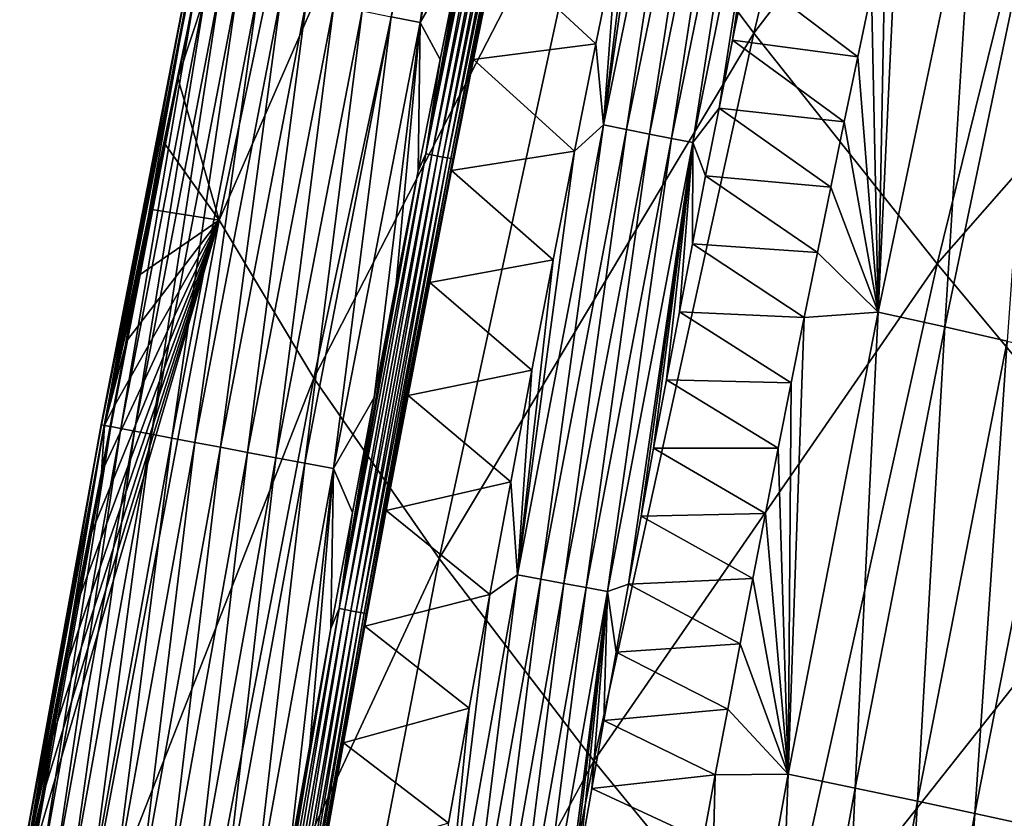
# Model space of a CAD drawing. Header units: millimetres. Extents: x -300 to 300, y -500 to 500.
# Tile 586 of 656: x -283 to -266, y 285 to 298. Entities that reach past the tile are written whole.
import ezdxf

# ---------------------------------------------------------------- set-up
doc = ezdxf.new("R2010")
doc.units = ezdxf.units.MM
doc.header["$LTSCALE"] = 81.481481
for name, color, linetype in [('20', 7, 'CONTINUOUS'), ('24', 7, 'CONTINUOUS'), ('25', 7, 'CONTINUOUS'), ('28', 7, 'CONTINUOUS'), ('29', 7, 'CONTINUOUS'), ('31', 7, 'CONTINUOUS'), ('33', 7, 'CONTINUOUS')]:
    doc.layers.add(name, color=color, linetype=linetype)

msp = doc.modelspace()

# ---------------------------------------------------------------- linework, layer by layer
at = {"layer": '20', "color": 7, "linetype": 'CONTINUOUS'}
for points in [[(-270.568, 297.771, 23.896), (-267.676, 309.6, 24.006), (-273.192, 301.28, 19.502), (-270.568, 297.771, 23.896)], [(-270.568, 297.771, 23.896), (-264.579, 305.606, 28.187), (-267.676, 309.6, 24.006), (-270.568, 297.771, 23.896)], [(-279.596, 294.614, 9.961), (-276.953, 307.114, 10.004), (-280.292, 297.012, 6.271), (-279.596, 294.614, 9.961)], [(-280.292, 297.012, 6.271), (-276.953, 307.114, 10.004), (-280.069, 298.122, 6.278), (-280.292, 297.012, 6.271)], [(-279.596, 294.614, 9.961), (-275.326, 304.398, 14.874), (-276.953, 307.114, 10.004), (-279.596, 294.614, 9.961)], [(-267.471, 293.879, 28.061), (-264.579, 305.606, 28.187), (-270.568, 297.771, 23.896), (-267.471, 293.879, 28.061)], [(-267.471, 293.879, 28.061), (-261.034, 301.219, 32.143), (-264.579, 305.606, 28.187), (-267.471, 293.879, 28.061)], [(-277.996, 291.949, 14.807), (-275.326, 304.398, 14.874), (-279.596, 294.614, 9.961), (-277.996, 291.949, 14.807)], [(-277.996, 291.949, 14.807), (-273.192, 301.28, 19.502), (-275.326, 304.398, 14.874), (-277.996, 291.949, 14.807)], [(-275.881, 288.903, 19.414), (-273.192, 301.28, 19.502), (-277.996, 291.949, 14.807), (-275.881, 288.903, 19.414)], [(-275.881, 288.903, 19.414), (-270.568, 297.771, 23.896), (-273.192, 301.28, 19.502), (-275.881, 288.903, 19.414)], [(-263.917, 289.613, 32.003), (-261.034, 301.219, 32.143), (-267.471, 293.879, 28.061), (-263.917, 289.613, 32.003)], [(-273.267, 285.486, 23.789), (-270.568, 297.771, 23.896), (-275.881, 288.903, 19.414), (-273.267, 285.486, 23.789)], [(-273.267, 285.486, 23.789), (-267.471, 293.879, 28.061), (-270.568, 297.771, 23.896), (-273.267, 285.486, 23.789)], [(-280.512, 295.903, 6.265), (-279.596, 294.614, 9.961), (-280.292, 297.012, 6.271), (-280.512, 295.903, 6.265)], [(-280.731, 294.793, 6.258), (-279.596, 294.614, 9.961), (-280.512, 295.903, 6.265), (-280.731, 294.793, 6.258)], [(-280.947, 293.683, 6.252), (-279.596, 294.614, 9.961), (-280.731, 294.793, 6.258), (-280.947, 293.683, 6.252)], [(-282.049, 281.621, 9.92), (-279.596, 294.614, 9.961), (-282.802, 283.684, 6.194), (-282.049, 281.621, 9.92)], [(-282.802, 283.684, 6.194), (-279.596, 294.614, 9.961), (-282.603, 284.796, 6.2), (-282.802, 283.684, 6.194)], [(-282.603, 284.796, 6.2), (-279.596, 294.614, 9.961), (-282.403, 285.908, 6.207), (-282.603, 284.796, 6.2)], [(-282.403, 285.908, 6.207), (-279.596, 294.614, 9.961), (-282.201, 287.019, 6.213), (-282.403, 285.908, 6.207)], [(-282.201, 287.019, 6.213), (-279.596, 294.614, 9.961), (-281.997, 288.13, 6.219), (-282.201, 287.019, 6.213)], [(-282.049, 281.621, 9.92), (-277.996, 291.949, 14.807), (-279.596, 294.614, 9.961), (-282.049, 281.621, 9.92)], [(-281.997, 288.13, 6.219), (-279.596, 294.614, 9.961), (-281.791, 289.241, 6.226), (-281.997, 288.13, 6.219)], [(-281.791, 289.241, 6.226), (-279.596, 294.614, 9.961), (-281.583, 290.352, 6.232), (-281.791, 289.241, 6.226)], [(-281.583, 290.352, 6.232), (-279.596, 294.614, 9.961), (-281.373, 291.462, 6.239), (-281.583, 290.352, 6.232)], [(-281.373, 291.462, 6.239), (-279.596, 294.614, 9.961), (-281.161, 292.573, 6.245), (-281.373, 291.462, 6.239)], [(-281.161, 292.573, 6.245), (-279.596, 294.614, 9.961), (-280.947, 293.683, 6.252), (-281.161, 292.573, 6.245)], [(-270.172, 281.706, 27.938), (-267.471, 293.879, 28.061), (-273.267, 285.486, 23.789), (-270.172, 281.706, 27.938)], [(-270.172, 281.706, 27.938), (-263.917, 289.613, 32.003), (-267.471, 293.879, 28.061), (-270.172, 281.706, 27.938)], [(-280.476, 279.017, 14.742), (-277.996, 291.949, 14.807), (-282.049, 281.621, 9.92), (-280.476, 279.017, 14.742)], [(-280.476, 279.017, 14.742), (-275.881, 288.903, 19.414), (-277.996, 291.949, 14.807), (-280.476, 279.017, 14.742)], [(-266.612, 277.571, 31.867), (-263.917, 289.613, 32.003), (-270.172, 281.706, 27.938), (-266.612, 277.571, 31.867)], [(-266.612, 277.571, 31.867), (-259.924, 284.983, 35.729), (-263.917, 289.613, 32.003), (-266.612, 277.571, 31.867)], [(-278.38, 276.053, 19.329), (-275.881, 288.903, 19.414), (-280.476, 279.017, 14.742), (-278.38, 276.053, 19.329)], [(-278.38, 276.053, 19.329), (-273.267, 285.486, 23.789), (-275.881, 288.903, 19.414), (-278.38, 276.053, 19.329)], [(-275.777, 272.737, 23.686), (-273.267, 285.486, 23.789), (-278.38, 276.053, 19.329), (-275.777, 272.737, 23.686)], [(-275.777, 272.737, 23.686), (-270.172, 281.706, 27.938), (-273.267, 285.486, 23.789), (-275.777, 272.737, 23.686)], [(-262.605, 273.091, 35.581), (-259.924, 284.983, 35.729), (-266.612, 277.571, 31.867), (-262.605, 273.091, 35.581)]]:
    msp.add_3dface(points, dxfattribs=at)
at = {"layer": '24', "color": 7, "linetype": 'CONTINUOUS'}
for points in [[(-270.699, 298.802, 1.177), (-268.812, 297.374, 2.621), (-270.929, 297.655, 1.179), (-270.699, 298.802, 1.177)], [(-268.58, 298.474, 2.624), (-268.812, 297.374, 2.621), (-270.699, 298.802, 1.177), (-268.58, 298.474, 2.624)], [(-270.929, 297.655, 1.179), (-269.041, 296.273, 2.618), (-271.156, 296.508, 1.181), (-270.929, 297.655, 1.179)], [(-268.812, 297.374, 2.621), (-269.041, 296.273, 2.618), (-270.929, 297.655, 1.179), (-268.812, 297.374, 2.621)], [(-271.156, 296.508, 1.181), (-269.268, 295.172, 2.615), (-271.382, 295.361, 1.183), (-271.156, 296.508, 1.181)], [(-269.041, 296.273, 2.618), (-269.268, 295.172, 2.615), (-271.156, 296.508, 1.181), (-269.041, 296.273, 2.618)], [(-271.382, 295.361, 1.183), (-269.493, 294.071, 2.612), (-271.604, 294.213, 1.184), (-271.382, 295.361, 1.183)], [(-269.268, 295.172, 2.615), (-269.493, 294.071, 2.612), (-271.382, 295.361, 1.183), (-269.268, 295.172, 2.615)], [(-271.604, 294.213, 1.184), (-269.716, 292.97, 2.609), (-271.825, 293.065, 1.186), (-271.604, 294.213, 1.184)], [(-269.493, 294.071, 2.612), (-269.716, 292.97, 2.609), (-271.604, 294.213, 1.184), (-269.493, 294.071, 2.612)], [(-271.825, 293.065, 1.186), (-269.937, 291.868, 2.605), (-272.043, 291.916, 1.188), (-271.825, 293.065, 1.186)], [(-269.716, 292.97, 2.609), (-269.937, 291.868, 2.605), (-271.825, 293.065, 1.186), (-269.716, 292.97, 2.609)], [(-272.043, 291.916, 1.188), (-270.156, 290.766, 2.602), (-272.259, 290.767, 1.19), (-272.043, 291.916, 1.188)], [(-269.937, 291.868, 2.605), (-270.156, 290.766, 2.602), (-272.043, 291.916, 1.188), (-269.937, 291.868, 2.605)], [(-272.259, 290.767, 1.19), (-270.372, 289.664, 2.599), (-272.472, 289.618, 1.192), (-272.259, 290.767, 1.19)], [(-270.156, 290.766, 2.602), (-270.372, 289.664, 2.599), (-272.259, 290.767, 1.19), (-270.156, 290.766, 2.602)], [(-272.472, 289.618, 1.192), (-270.586, 288.562, 2.596), (-272.684, 288.468, 1.194), (-272.472, 289.618, 1.192)], [(-270.372, 289.664, 2.599), (-270.586, 288.562, 2.596), (-272.472, 289.618, 1.192), (-270.372, 289.664, 2.599)], [(-270.586, 288.562, 2.596), (-270.799, 287.459, 2.593), (-272.684, 288.468, 1.194), (-270.586, 288.562, 2.596)], [(-272.684, 288.468, 1.194), (-270.799, 287.459, 2.593), (-272.893, 287.318, 1.196), (-272.684, 288.468, 1.194)], [(-270.799, 287.459, 2.593), (-271.009, 286.356, 2.59), (-272.893, 287.318, 1.196), (-270.799, 287.459, 2.593)], [(-272.893, 287.318, 1.196), (-271.009, 286.356, 2.59), (-273.1, 286.168, 1.198), (-272.893, 287.318, 1.196)], [(-271.009, 286.356, 2.59), (-271.218, 285.252, 2.587), (-273.1, 286.168, 1.198), (-271.009, 286.356, 2.59)], [(-273.1, 286.168, 1.198), (-271.218, 285.252, 2.587), (-273.305, 285.017, 1.2), (-273.1, 286.168, 1.198)], [(-271.218, 285.252, 2.587), (-271.424, 284.148, 2.583), (-273.305, 285.017, 1.2), (-271.218, 285.252, 2.587)], [(-273.305, 285.017, 1.2), (-271.424, 284.148, 2.583), (-273.507, 283.866, 1.202), (-273.305, 285.017, 1.2)]]:
    msp.add_3dface(points, dxfattribs=at)
at = {"layer": '25', "color": 7, "linetype": 'CONTINUOUS'}
for points in [[(-268.11, 300.673, 2.63), (-266.845, 300.834, 3.506), (-268.471, 293.063, 3.495), (-268.11, 300.673, 2.63)], [(-266.845, 300.834, 3.506), (-267.343, 292.811, 4.49), (-268.471, 293.063, 3.495), (-266.845, 300.834, 3.506)], [(-265.721, 300.566, 4.488), (-267.343, 292.811, 4.49), (-266.845, 300.834, 3.506), (-265.721, 300.566, 4.488)], [(-268.346, 299.574, 2.627), (-268.11, 300.673, 2.63), (-268.471, 293.063, 3.495), (-268.346, 299.574, 2.627)], [(-265.721, 300.566, 4.488), (-266.29, 292.574, 5.572), (-267.343, 292.811, 4.49), (-265.721, 300.566, 4.488)], [(-268.58, 298.474, 2.624), (-268.346, 299.574, 2.627), (-268.471, 293.063, 3.495), (-268.58, 298.474, 2.624)], [(-268.812, 297.374, 2.621), (-268.58, 298.474, 2.624), (-268.471, 293.063, 3.495), (-268.812, 297.374, 2.621)], [(-269.041, 296.273, 2.618), (-268.812, 297.374, 2.621), (-268.471, 293.063, 3.495), (-269.041, 296.273, 2.618)], [(-269.268, 295.172, 2.615), (-269.041, 296.273, 2.618), (-268.471, 293.063, 3.495), (-269.268, 295.172, 2.615)], [(-269.493, 294.071, 2.612), (-269.268, 295.172, 2.615), (-268.471, 293.063, 3.495), (-269.493, 294.071, 2.612)], [(-269.716, 292.97, 2.609), (-269.493, 294.071, 2.612), (-268.471, 293.063, 3.495), (-269.716, 292.97, 2.609)], [(-269.716, 292.97, 2.609), (-268.471, 293.063, 3.495), (-269.991, 285.261, 3.484), (-269.716, 292.97, 2.609)], [(-268.471, 293.063, 3.495), (-268.86, 285.024, 4.491), (-269.991, 285.261, 3.484), (-268.471, 293.063, 3.495)], [(-267.343, 292.811, 4.49), (-268.86, 285.024, 4.491), (-268.471, 293.063, 3.495), (-267.343, 292.811, 4.49)], [(-269.937, 291.868, 2.605), (-269.716, 292.97, 2.609), (-269.991, 285.261, 3.484), (-269.937, 291.868, 2.605)], [(-267.343, 292.811, 4.49), (-267.805, 284.802, 5.586), (-268.86, 285.024, 4.491), (-267.343, 292.811, 4.49)], [(-266.29, 292.574, 5.572), (-267.805, 284.802, 5.586), (-267.343, 292.811, 4.49), (-266.29, 292.574, 5.572)], [(-266.29, 292.574, 5.572), (-266.835, 284.596, 6.762), (-267.805, 284.802, 5.586), (-266.29, 292.574, 5.572)], [(-265.32, 292.354, 6.734), (-266.835, 284.596, 6.762), (-266.29, 292.574, 5.572), (-265.32, 292.354, 6.734)], [(-265.32, 292.354, 6.734), (-265.96, 284.408, 8.005), (-266.835, 284.596, 6.762), (-265.32, 292.354, 6.734)], [(-270.156, 290.766, 2.602), (-269.937, 291.868, 2.605), (-269.991, 285.261, 3.484), (-270.156, 290.766, 2.602)], [(-270.372, 289.664, 2.599), (-270.156, 290.766, 2.602), (-269.991, 285.261, 3.484), (-270.372, 289.664, 2.599)], [(-270.586, 288.562, 2.596), (-270.372, 289.664, 2.599), (-269.991, 285.261, 3.484), (-270.586, 288.562, 2.596)], [(-270.799, 287.459, 2.593), (-270.586, 288.562, 2.596), (-269.991, 285.261, 3.484), (-270.799, 287.459, 2.593)], [(-271.009, 286.356, 2.59), (-270.799, 287.459, 2.593), (-269.991, 285.261, 3.484), (-271.009, 286.356, 2.59)], [(-271.218, 285.252, 2.587), (-271.009, 286.356, 2.59), (-269.991, 285.261, 3.484), (-271.218, 285.252, 2.587)], [(-271.424, 284.148, 2.583), (-271.218, 285.252, 2.587), (-271.413, 277.431, 3.473), (-271.424, 284.148, 2.583)], [(-271.218, 285.252, 2.587), (-269.991, 285.261, 3.484), (-271.413, 277.431, 3.473), (-271.218, 285.252, 2.587)], [(-269.991, 285.261, 3.484), (-270.279, 277.209, 4.492), (-271.413, 277.431, 3.473), (-269.991, 285.261, 3.484)], [(-268.86, 285.024, 4.491), (-270.279, 277.209, 4.492), (-269.991, 285.261, 3.484), (-268.86, 285.024, 4.491)], [(-268.86, 285.024, 4.491), (-269.222, 277, 5.6), (-270.279, 277.209, 4.492), (-268.86, 285.024, 4.491)], [(-267.805, 284.802, 5.586), (-269.222, 277, 5.6), (-268.86, 285.024, 4.491), (-267.805, 284.802, 5.586)], [(-267.805, 284.802, 5.586), (-268.253, 276.807, 6.788), (-269.222, 277, 5.6), (-267.805, 284.802, 5.586)], [(-266.835, 284.596, 6.762), (-268.253, 276.807, 6.788), (-267.805, 284.802, 5.586), (-266.835, 284.596, 6.762)], [(-266.835, 284.596, 6.762), (-267.38, 276.631, 8.045), (-268.253, 276.807, 6.788), (-266.835, 284.596, 6.762)], [(-265.96, 284.408, 8.005), (-267.38, 276.631, 8.045), (-266.835, 284.596, 6.762), (-265.96, 284.408, 8.005)]]:
    msp.add_3dface(points, dxfattribs=at)
at = {"layer": '28', "color": 7, "linetype": 'CONTINUOUS'}
for points in [[(-275.128, 305.577, 0.234), (-276.201, 297.95, 0.103), (-276.689, 298.048, 0.232), (-275.128, 305.577, 0.234)], [(-274.639, 305.471, 0.103), (-276.201, 297.95, 0.103), (-275.128, 305.577, 0.234), (-274.639, 305.471, 0.103)], [(-276.201, 297.95, 0.103), (-274.639, 305.471, 0.103), (-275.489, 299.183, 0.031), (-276.201, 297.95, 0.103)], [(-275.864, 297.327, 0.031), (-276.201, 297.95, 0.103), (-275.489, 299.183, 0.031), (-275.864, 297.327, 0.031)], [(-280.111, 298.737, 4.815), (-281.533, 291.149, 4.25), (-281.584, 291.158, 4.776), (-280.111, 298.737, 4.815)], [(-280.111, 298.737, 4.815), (-281.584, 291.158, 4.776), (-280.104, 298.736, 5.329), (-280.111, 298.737, 4.815)], [(-280.104, 298.736, 5.329), (-281.584, 291.158, 4.776), (-281.58, 291.158, 5.287), (-280.104, 298.736, 5.329)], [(-280.104, 298.736, 5.329), (-281.58, 291.158, 5.287), (-280.048, 298.724, 5.82), (-280.104, 298.736, 5.329)], [(-280.048, 298.724, 5.82), (-281.58, 291.158, 5.287), (-281.529, 291.148, 5.776), (-280.048, 298.724, 5.82)], [(-280.065, 298.728, 4.286), (-281.533, 291.149, 4.25), (-280.111, 298.737, 4.815), (-280.065, 298.728, 4.286)], [(-280.065, 298.728, 4.286), (-281.424, 291.129, 3.718), (-281.533, 291.149, 4.25), (-280.065, 298.728, 4.286)], [(-280.069, 298.122, 6.278), (-280.048, 298.724, 5.82), (-281.529, 291.148, 5.776), (-280.069, 298.122, 6.278)], [(-279.959, 298.706, 3.751), (-281.424, 291.129, 3.718), (-280.065, 298.728, 4.286), (-279.959, 298.706, 3.751)], [(-279.959, 298.706, 3.751), (-281.255, 291.097, 3.189), (-281.424, 291.129, 3.718), (-279.959, 298.706, 3.751)], [(-279.793, 298.673, 3.219), (-281.255, 291.097, 3.189), (-279.959, 298.706, 3.751), (-279.793, 298.673, 3.219)], [(-279.793, 298.673, 3.219), (-281.025, 291.054, 2.675), (-281.255, 291.097, 3.189), (-279.793, 298.673, 3.219)], [(-279.565, 298.627, 2.7), (-281.025, 291.054, 2.675), (-279.793, 298.673, 3.219), (-279.565, 298.627, 2.7)], [(-279.565, 298.627, 2.7), (-280.737, 290.999, 2.186), (-281.025, 291.054, 2.675), (-279.565, 298.627, 2.7)], [(-279.279, 298.569, 2.207), (-280.737, 290.999, 2.186), (-279.565, 298.627, 2.7), (-279.279, 298.569, 2.207)], [(-279.279, 298.569, 2.207), (-280.394, 290.935, 1.732), (-280.737, 290.999, 2.186), (-279.279, 298.569, 2.207)], [(-278.937, 298.501, 1.748), (-280.394, 290.935, 1.732), (-279.279, 298.569, 2.207), (-278.937, 298.501, 1.748)], [(-278.937, 298.501, 1.748), (-280.003, 290.861, 1.322), (-280.394, 290.935, 1.732), (-278.937, 298.501, 1.748)], [(-278.547, 298.422, 1.334), (-280.003, 290.861, 1.322), (-278.937, 298.501, 1.748), (-278.547, 298.422, 1.334)], [(-278.547, 298.422, 1.334), (-279.574, 290.781, 0.963), (-280.003, 290.861, 1.322), (-278.547, 298.422, 1.334)], [(-278.117, 298.336, 0.972), (-279.574, 290.781, 0.963), (-278.547, 298.422, 1.334), (-278.117, 298.336, 0.972)], [(-278.117, 298.336, 0.972), (-279.115, 290.694, 0.66), (-279.574, 290.781, 0.963), (-278.117, 298.336, 0.972)], [(-277.657, 298.243, 0.666), (-279.115, 290.694, 0.66), (-278.117, 298.336, 0.972), (-277.657, 298.243, 0.666)], [(-277.657, 298.243, 0.666), (-278.637, 290.604, 0.416), (-279.115, 290.694, 0.66), (-277.657, 298.243, 0.666)], [(-277.178, 298.147, 0.419), (-278.637, 290.604, 0.416), (-277.657, 298.243, 0.666), (-277.178, 298.147, 0.419)], [(-280.292, 297.012, 6.271), (-280.069, 298.122, 6.278), (-281.529, 291.148, 5.776), (-280.292, 297.012, 6.271)], [(-277.178, 298.147, 0.419), (-278.149, 290.513, 0.23), (-278.637, 290.604, 0.416), (-277.178, 298.147, 0.419)], [(-276.689, 298.048, 0.232), (-278.149, 290.513, 0.23), (-277.178, 298.147, 0.419), (-276.689, 298.048, 0.232)], [(-276.689, 298.048, 0.232), (-277.661, 290.421, 0.102), (-278.149, 290.513, 0.23), (-276.689, 298.048, 0.232)], [(-276.201, 297.95, 0.103), (-277.661, 290.421, 0.102), (-276.689, 298.048, 0.232), (-276.201, 297.95, 0.103)], [(-277.661, 290.421, 0.102), (-276.201, 297.95, 0.103), (-276.977, 291.623, 0.031), (-277.661, 290.421, 0.102)], [(-276.977, 291.623, 0.031), (-276.201, 297.95, 0.103), (-276.608, 293.546, 0.031), (-276.977, 291.623, 0.031)], [(-276.608, 293.546, 0.031), (-276.201, 297.95, 0.103), (-276.237, 295.446, 0.031), (-276.608, 293.546, 0.031)], [(-276.237, 295.446, 0.031), (-276.201, 297.95, 0.103), (-275.864, 297.327, 0.031), (-276.237, 295.446, 0.031)], [(-280.512, 295.903, 6.265), (-280.292, 297.012, 6.271), (-281.529, 291.148, 5.776), (-280.512, 295.903, 6.265)], [(-280.731, 294.793, 6.258), (-280.512, 295.903, 6.265), (-281.529, 291.148, 5.776), (-280.731, 294.793, 6.258)], [(-280.947, 293.683, 6.252), (-280.731, 294.793, 6.258), (-281.529, 291.148, 5.776), (-280.947, 293.683, 6.252)], [(-281.161, 292.573, 6.245), (-280.947, 293.683, 6.252), (-281.529, 291.148, 5.776), (-281.161, 292.573, 6.245)], [(-281.373, 291.462, 6.239), (-281.161, 292.573, 6.245), (-281.529, 291.148, 5.776), (-281.373, 291.462, 6.239)], [(-277.343, 289.679, 0.031), (-277.661, 290.421, 0.102), (-276.977, 291.623, 0.031), (-277.343, 289.679, 0.031)], [(-281.583, 290.352, 6.232), (-281.373, 291.462, 6.239), (-281.529, 291.148, 5.776), (-281.583, 290.352, 6.232)], [(-281.58, 291.158, 5.287), (-282.96, 283.576, 4.737), (-282.961, 283.576, 5.246), (-281.58, 291.158, 5.287)], [(-281.58, 291.158, 5.287), (-282.961, 283.576, 5.246), (-281.529, 291.148, 5.776), (-281.58, 291.158, 5.287)], [(-281.529, 291.148, 5.776), (-282.961, 283.576, 5.246), (-282.914, 283.568, 5.734), (-281.529, 291.148, 5.776)], [(-281.584, 291.158, 4.776), (-282.906, 283.566, 4.214), (-282.96, 283.576, 4.737), (-281.584, 291.158, 4.776)], [(-281.584, 291.158, 4.776), (-282.96, 283.576, 4.737), (-281.58, 291.158, 5.287), (-281.584, 291.158, 4.776)], [(-281.583, 290.352, 6.232), (-281.529, 291.148, 5.776), (-282.914, 283.568, 5.734), (-281.583, 290.352, 6.232)], [(-281.533, 291.149, 4.25), (-282.906, 283.566, 4.214), (-281.584, 291.158, 4.776), (-281.533, 291.149, 4.25)], [(-281.533, 291.149, 4.25), (-282.794, 283.547, 3.685), (-282.906, 283.566, 4.214), (-281.533, 291.149, 4.25)], [(-281.424, 291.129, 3.718), (-282.794, 283.547, 3.685), (-281.533, 291.149, 4.25), (-281.424, 291.129, 3.718)], [(-281.424, 291.129, 3.718), (-282.622, 283.516, 3.161), (-282.794, 283.547, 3.685), (-281.424, 291.129, 3.718)], [(-281.255, 291.097, 3.189), (-282.622, 283.516, 3.161), (-281.424, 291.129, 3.718), (-281.255, 291.097, 3.189)], [(-281.255, 291.097, 3.189), (-282.39, 283.476, 2.651), (-282.622, 283.516, 3.161), (-281.255, 291.097, 3.189)], [(-281.025, 291.054, 2.675), (-282.39, 283.476, 2.651), (-281.255, 291.097, 3.189), (-281.025, 291.054, 2.675)], [(-281.025, 291.054, 2.675), (-282.1, 283.425, 2.166), (-282.39, 283.476, 2.651), (-281.025, 291.054, 2.675)], [(-280.737, 290.999, 2.186), (-282.1, 283.425, 2.166), (-281.025, 291.054, 2.675), (-280.737, 290.999, 2.186)], [(-280.737, 290.999, 2.186), (-281.756, 283.364, 1.716), (-282.1, 283.425, 2.166), (-280.737, 290.999, 2.186)], [(-280.394, 290.935, 1.732), (-281.756, 283.364, 1.716), (-280.737, 290.999, 2.186), (-280.394, 290.935, 1.732)], [(-280.394, 290.935, 1.732), (-281.366, 283.296, 1.31), (-281.756, 283.364, 1.716), (-280.394, 290.935, 1.732)], [(-280.003, 290.861, 1.322), (-281.366, 283.296, 1.31), (-280.394, 290.935, 1.732), (-280.003, 290.861, 1.322)], [(-280.003, 290.861, 1.322), (-280.937, 283.22, 0.954), (-281.366, 283.296, 1.31), (-280.003, 290.861, 1.322)], [(-279.574, 290.781, 0.963), (-280.937, 283.22, 0.954), (-280.003, 290.861, 1.322), (-279.574, 290.781, 0.963)], [(-279.574, 290.781, 0.963), (-280.478, 283.14, 0.654), (-280.937, 283.22, 0.954), (-279.574, 290.781, 0.963)], [(-279.115, 290.694, 0.66), (-280.478, 283.14, 0.654), (-279.574, 290.781, 0.963), (-279.115, 290.694, 0.66)], [(-279.115, 290.694, 0.66), (-280.001, 283.056, 0.412), (-280.478, 283.14, 0.654), (-279.115, 290.694, 0.66)], [(-278.637, 290.604, 0.416), (-280.001, 283.056, 0.412), (-279.115, 290.694, 0.66), (-278.637, 290.604, 0.416)], [(-278.637, 290.604, 0.416), (-279.514, 282.97, 0.228), (-280.001, 283.056, 0.412), (-278.637, 290.604, 0.416)], [(-278.149, 290.513, 0.23), (-279.514, 282.97, 0.228), (-278.637, 290.604, 0.416), (-278.149, 290.513, 0.23)], [(-278.149, 290.513, 0.23), (-279.027, 282.885, 0.101), (-279.514, 282.97, 0.228), (-278.149, 290.513, 0.23)], [(-277.661, 290.421, 0.102), (-279.027, 282.885, 0.101), (-278.149, 290.513, 0.23), (-277.661, 290.421, 0.102)], [(-279.027, 282.885, 0.101), (-277.661, 290.421, 0.102), (-278.421, 283.761, 0.031), (-279.027, 282.885, 0.101)], [(-278.421, 283.761, 0.031), (-277.661, 290.421, 0.102), (-278.066, 285.747, 0.031), (-278.421, 283.761, 0.031)], [(-278.066, 285.747, 0.031), (-277.661, 290.421, 0.102), (-277.706, 287.719, 0.031), (-278.066, 285.747, 0.031)], [(-277.706, 287.719, 0.031), (-277.661, 290.421, 0.102), (-277.343, 289.679, 0.031), (-277.706, 287.719, 0.031)], [(-281.791, 289.241, 6.226), (-281.583, 290.352, 6.232), (-282.914, 283.568, 5.734), (-281.791, 289.241, 6.226)], [(-281.997, 288.13, 6.219), (-281.791, 289.241, 6.226), (-282.914, 283.568, 5.734), (-281.997, 288.13, 6.219)], [(-282.201, 287.019, 6.213), (-281.997, 288.13, 6.219), (-282.914, 283.568, 5.734), (-282.201, 287.019, 6.213)], [(-282.403, 285.908, 6.207), (-282.201, 287.019, 6.213), (-282.914, 283.568, 5.734), (-282.403, 285.908, 6.207)], [(-282.603, 284.796, 6.2), (-282.403, 285.908, 6.207), (-282.914, 283.568, 5.734), (-282.603, 284.796, 6.2)], [(-282.802, 283.684, 6.194), (-282.603, 284.796, 6.2), (-282.914, 283.568, 5.734), (-282.802, 283.684, 6.194)]]:
    msp.add_3dface(points, dxfattribs=at)
at = {"layer": '29', "color": 7, "linetype": 'CONTINUOUS'}
for points in [[(-272.871, 299.381, 0.5), (-273.234, 297.591, 0.5), (-274.928, 299.159, 0.5), (-272.871, 299.381, 0.5)], [(-274.928, 299.159, 0.5), (-273.234, 297.591, 0.5), (-275.298, 297.329, 0.5), (-274.928, 299.159, 0.5)], [(-273.234, 297.591, 0.5), (-273.595, 295.778, 0.5), (-275.298, 297.329, 0.5), (-273.234, 297.591, 0.5)], [(-275.298, 297.329, 0.5), (-273.595, 295.778, 0.5), (-275.671, 295.452, 0.5), (-275.298, 297.329, 0.5)], [(-273.595, 295.778, 0.5), (-273.955, 293.942, 0.5), (-275.671, 295.452, 0.5), (-273.595, 295.778, 0.5)], [(-275.671, 295.452, 0.5), (-273.955, 293.942, 0.5), (-276.04, 293.564, 0.5), (-275.671, 295.452, 0.5)], [(-273.955, 293.942, 0.5), (-274.313, 292.081, 0.5), (-276.04, 293.564, 0.5), (-273.955, 293.942, 0.5)], [(-276.04, 293.564, 0.5), (-274.313, 292.081, 0.5), (-276.406, 291.655, 0.5), (-276.04, 293.564, 0.5)], [(-274.313, 292.081, 0.5), (-274.669, 290.197, 0.5), (-276.406, 291.655, 0.5), (-274.313, 292.081, 0.5)], [(-276.406, 291.655, 0.5), (-274.669, 290.197, 0.5), (-276.772, 289.714, 0.5), (-276.406, 291.655, 0.5)], [(-274.669, 290.197, 0.5), (-275.022, 288.295, 0.5), (-276.772, 289.714, 0.5), (-274.669, 290.197, 0.5)], [(-276.772, 289.714, 0.5), (-275.022, 288.295, 0.5), (-277.135, 287.76, 0.5), (-276.772, 289.714, 0.5)], [(-275.022, 288.295, 0.5), (-275.373, 286.375, 0.5), (-277.135, 287.76, 0.5), (-275.022, 288.295, 0.5)], [(-277.135, 287.76, 0.5), (-275.373, 286.375, 0.5), (-277.494, 285.789, 0.5), (-277.135, 287.76, 0.5)], [(-275.373, 286.375, 0.5), (-275.72, 284.435, 0.5), (-277.494, 285.789, 0.5), (-275.373, 286.375, 0.5)], [(-277.494, 285.789, 0.5), (-275.72, 284.435, 0.5), (-277.851, 283.799, 0.5), (-277.494, 285.789, 0.5)]]:
    msp.add_3dface(points, dxfattribs=at)
at = {"layer": '31', "color": 7, "linetype": 'CONTINUOUS'}
for points in [[(-276.105, 295.736, 0.028), (-274.74, 302.801, 0.031), (-274.54, 303.395, 0.028), (-276.105, 295.736, 0.028)], [(-276.105, 295.736, 0.028), (-274.54, 303.395, 0.028), (-276.006, 295.716, 0.042), (-276.105, 295.736, 0.028)], [(-276.006, 295.716, 0.042), (-274.54, 303.395, 0.028), (-274.441, 303.374, 0.042), (-276.006, 295.716, 0.042)], [(-276.006, 295.716, 0.042), (-274.441, 303.374, 0.042), (-275.907, 295.697, 0.079), (-276.006, 295.716, 0.042)], [(-275.907, 295.697, 0.079), (-274.441, 303.374, 0.042), (-274.343, 303.353, 0.079), (-275.907, 295.697, 0.079)], [(-275.907, 295.697, 0.079), (-274.343, 303.353, 0.079), (-275.816, 295.679, 0.138), (-275.907, 295.697, 0.079)], [(-275.816, 295.679, 0.138), (-274.343, 303.353, 0.079), (-274.252, 303.334, 0.138), (-275.816, 295.679, 0.138)], [(-275.816, 295.679, 0.138), (-274.252, 303.334, 0.138), (-275.739, 295.664, 0.216), (-275.816, 295.679, 0.138)], [(-275.739, 295.664, 0.216), (-274.252, 303.334, 0.138), (-274.175, 303.318, 0.216), (-275.739, 295.664, 0.216)], [(-275.739, 295.664, 0.216), (-274.175, 303.318, 0.216), (-275.683, 295.653, 0.307), (-275.739, 295.664, 0.216)], [(-275.683, 295.653, 0.307), (-274.175, 303.318, 0.216), (-274.119, 303.306, 0.307), (-275.683, 295.653, 0.307)], [(-275.683, 295.653, 0.307), (-274.119, 303.306, 0.307), (-275.648, 295.646, 0.404), (-275.683, 295.653, 0.307)], [(-275.648, 295.646, 0.404), (-274.119, 303.306, 0.307), (-274.084, 303.298, 0.404), (-275.648, 295.646, 0.404)], [(-275.298, 297.329, 0.5), (-275.648, 295.646, 0.404), (-274.084, 303.298, 0.404), (-275.298, 297.329, 0.5)], [(-274.928, 299.159, 0.5), (-275.298, 297.329, 0.5), (-274.084, 303.298, 0.404), (-274.928, 299.159, 0.5)], [(-275.115, 301.007, 0.031), (-274.74, 302.801, 0.031), (-276.105, 295.736, 0.028), (-275.115, 301.007, 0.031)], [(-275.489, 299.183, 0.031), (-275.115, 301.007, 0.031), (-276.105, 295.736, 0.028), (-275.489, 299.183, 0.031)], [(-275.864, 297.327, 0.031), (-275.489, 299.183, 0.031), (-276.105, 295.736, 0.028), (-275.864, 297.327, 0.031)], [(-276.237, 295.446, 0.031), (-275.864, 297.327, 0.031), (-276.105, 295.736, 0.028), (-276.237, 295.446, 0.031)], [(-275.298, 297.329, 0.5), (-275.671, 295.452, 0.5), (-275.648, 295.646, 0.404), (-275.298, 297.329, 0.5)], [(-277.569, 288.058, 0.028), (-276.237, 295.446, 0.031), (-276.105, 295.736, 0.028), (-277.569, 288.058, 0.028)], [(-277.569, 288.058, 0.028), (-276.105, 295.736, 0.028), (-277.47, 288.039, 0.042), (-277.569, 288.058, 0.028)], [(-277.47, 288.039, 0.042), (-276.105, 295.736, 0.028), (-276.006, 295.716, 0.042), (-277.47, 288.039, 0.042)], [(-277.47, 288.039, 0.042), (-276.006, 295.716, 0.042), (-277.371, 288.021, 0.079), (-277.47, 288.039, 0.042)], [(-277.371, 288.021, 0.079), (-276.006, 295.716, 0.042), (-275.907, 295.697, 0.079), (-277.371, 288.021, 0.079)], [(-277.371, 288.021, 0.079), (-275.907, 295.697, 0.079), (-277.279, 288.004, 0.138), (-277.371, 288.021, 0.079)], [(-277.279, 288.004, 0.138), (-275.907, 295.697, 0.079), (-275.816, 295.679, 0.138), (-277.279, 288.004, 0.138)], [(-277.279, 288.004, 0.138), (-275.816, 295.679, 0.138), (-277.203, 287.99, 0.216), (-277.279, 288.004, 0.138)], [(-277.203, 287.99, 0.216), (-275.816, 295.679, 0.138), (-275.739, 295.664, 0.216), (-277.203, 287.99, 0.216)], [(-277.203, 287.99, 0.216), (-275.739, 295.664, 0.216), (-277.146, 287.98, 0.307), (-277.203, 287.99, 0.216)], [(-277.146, 287.98, 0.307), (-275.739, 295.664, 0.216), (-275.683, 295.653, 0.307), (-277.146, 287.98, 0.307)], [(-277.146, 287.98, 0.307), (-275.683, 295.653, 0.307), (-277.111, 287.973, 0.404), (-277.146, 287.98, 0.307)], [(-277.111, 287.973, 0.404), (-275.683, 295.653, 0.307), (-275.648, 295.646, 0.404), (-277.111, 287.973, 0.404)], [(-276.772, 289.714, 0.5), (-277.111, 287.973, 0.404), (-275.648, 295.646, 0.404), (-276.772, 289.714, 0.5)], [(-276.406, 291.655, 0.5), (-276.772, 289.714, 0.5), (-275.648, 295.646, 0.404), (-276.406, 291.655, 0.5)], [(-276.04, 293.564, 0.5), (-276.406, 291.655, 0.5), (-275.648, 295.646, 0.404), (-276.04, 293.564, 0.5)], [(-275.671, 295.452, 0.5), (-276.04, 293.564, 0.5), (-275.648, 295.646, 0.404), (-275.671, 295.452, 0.5)], [(-276.608, 293.546, 0.031), (-276.237, 295.446, 0.031), (-277.569, 288.058, 0.028), (-276.608, 293.546, 0.031)], [(-276.977, 291.623, 0.031), (-276.608, 293.546, 0.031), (-277.569, 288.058, 0.028), (-276.977, 291.623, 0.031)], [(-277.343, 289.679, 0.031), (-276.977, 291.623, 0.031), (-277.569, 288.058, 0.028), (-277.343, 289.679, 0.031)], [(-276.772, 289.714, 0.5), (-277.135, 287.76, 0.5), (-277.111, 287.973, 0.404), (-276.772, 289.714, 0.5)], [(-277.706, 287.719, 0.031), (-277.343, 289.679, 0.031), (-277.569, 288.058, 0.028), (-277.706, 287.719, 0.031)], [(-278.939, 280.362, 0.028), (-277.706, 287.719, 0.031), (-277.569, 288.058, 0.028), (-278.939, 280.362, 0.028)], [(-278.939, 280.362, 0.028), (-277.569, 288.058, 0.028), (-278.84, 280.345, 0.042), (-278.939, 280.362, 0.028)], [(-278.84, 280.345, 0.042), (-277.569, 288.058, 0.028), (-277.47, 288.039, 0.042), (-278.84, 280.345, 0.042)], [(-278.84, 280.345, 0.042), (-277.47, 288.039, 0.042), (-278.74, 280.328, 0.079), (-278.84, 280.345, 0.042)], [(-278.74, 280.328, 0.079), (-277.47, 288.039, 0.042), (-277.371, 288.021, 0.079), (-278.74, 280.328, 0.079)], [(-278.74, 280.328, 0.079), (-277.371, 288.021, 0.079), (-278.649, 280.312, 0.138), (-278.74, 280.328, 0.079)], [(-278.649, 280.312, 0.138), (-277.371, 288.021, 0.079), (-277.279, 288.004, 0.138), (-278.649, 280.312, 0.138)], [(-278.649, 280.312, 0.138), (-277.279, 288.004, 0.138), (-278.572, 280.299, 0.216), (-278.649, 280.312, 0.138)], [(-278.572, 280.299, 0.216), (-277.279, 288.004, 0.138), (-277.203, 287.99, 0.216), (-278.572, 280.299, 0.216)], [(-278.572, 280.299, 0.216), (-277.203, 287.99, 0.216), (-278.515, 280.289, 0.307), (-278.572, 280.299, 0.216)], [(-278.515, 280.289, 0.307), (-277.203, 287.99, 0.216), (-277.146, 287.98, 0.307), (-278.515, 280.289, 0.307)], [(-278.515, 280.289, 0.307), (-277.146, 287.98, 0.307), (-278.48, 280.283, 0.404), (-278.515, 280.289, 0.307)], [(-278.48, 280.283, 0.404), (-277.146, 287.98, 0.307), (-277.111, 287.973, 0.404), (-278.48, 280.283, 0.404)], [(-278.203, 281.798, 0.5), (-278.48, 280.283, 0.404), (-277.111, 287.973, 0.404), (-278.203, 281.798, 0.5)], [(-277.851, 283.799, 0.5), (-278.203, 281.798, 0.5), (-277.111, 287.973, 0.404), (-277.851, 283.799, 0.5)], [(-277.494, 285.789, 0.5), (-277.851, 283.799, 0.5), (-277.111, 287.973, 0.404), (-277.494, 285.789, 0.5)], [(-277.135, 287.76, 0.5), (-277.494, 285.789, 0.5), (-277.111, 287.973, 0.404), (-277.135, 287.76, 0.5)], [(-278.066, 285.747, 0.031), (-277.706, 287.719, 0.031), (-278.939, 280.362, 0.028), (-278.066, 285.747, 0.031)], [(-278.421, 283.761, 0.031), (-278.066, 285.747, 0.031), (-278.939, 280.362, 0.028), (-278.421, 283.761, 0.031)]]:
    msp.add_3dface(points, dxfattribs=at)
at = {"layer": '33', "color": 7, "linetype": 'CONTINUOUS'}
for points in [[(-273.105, 296.223, 0.518), (-272.14, 302.897, 0.5), (-271.553, 303.793, 0.517), (-273.105, 296.223, 0.518)], [(-273.105, 296.223, 0.518), (-271.553, 303.793, 0.517), (-272.715, 296.145, 0.576), (-273.105, 296.223, 0.518)], [(-272.715, 296.145, 0.576), (-271.553, 303.793, 0.517), (-271.167, 303.711, 0.574), (-272.715, 296.145, 0.576)], [(-272.715, 296.145, 0.576), (-271.167, 303.711, 0.574), (-272.33, 296.069, 0.674), (-272.715, 296.145, 0.576)], [(-272.33, 296.069, 0.674), (-271.167, 303.711, 0.574), (-270.787, 303.63, 0.671), (-272.33, 296.069, 0.674)], [(-272.33, 296.069, 0.674), (-270.787, 303.63, 0.671), (-271.956, 295.995, 0.812), (-272.33, 296.069, 0.674)], [(-271.956, 295.995, 0.812), (-270.787, 303.63, 0.671), (-270.417, 303.552, 0.806), (-271.956, 295.995, 0.812)], [(-271.956, 295.995, 0.812), (-270.417, 303.552, 0.806), (-271.6, 295.924, 0.986), (-271.956, 295.995, 0.812)], [(-271.6, 295.924, 0.986), (-270.417, 303.552, 0.806), (-270.065, 303.477, 0.977), (-271.6, 295.924, 0.986)], [(-271.156, 296.508, 1.181), (-271.6, 295.924, 0.986), (-270.065, 303.477, 0.977), (-271.156, 296.508, 1.181)], [(-270.929, 297.655, 1.179), (-271.156, 296.508, 1.181), (-270.065, 303.477, 0.977), (-270.929, 297.655, 1.179)], [(-270.699, 298.802, 1.177), (-270.929, 297.655, 1.179), (-270.065, 303.477, 0.977), (-270.699, 298.802, 1.177)], [(-272.507, 301.15, 0.5), (-272.14, 302.897, 0.5), (-273.105, 296.223, 0.518), (-272.507, 301.15, 0.5)], [(-272.871, 299.381, 0.5), (-272.507, 301.15, 0.5), (-273.105, 296.223, 0.518), (-272.871, 299.381, 0.5)], [(-273.234, 297.591, 0.5), (-272.871, 299.381, 0.5), (-273.105, 296.223, 0.518), (-273.234, 297.591, 0.5)], [(-273.595, 295.778, 0.5), (-273.234, 297.591, 0.5), (-273.105, 296.223, 0.518), (-273.595, 295.778, 0.5)], [(-271.156, 296.508, 1.181), (-271.382, 295.361, 1.183), (-271.6, 295.924, 0.986), (-271.156, 296.508, 1.181)], [(-274.558, 288.625, 0.518), (-273.595, 295.778, 0.5), (-273.105, 296.223, 0.518), (-274.558, 288.625, 0.518)], [(-274.558, 288.625, 0.518), (-273.105, 296.223, 0.518), (-274.163, 288.551, 0.577), (-274.558, 288.625, 0.518)], [(-274.163, 288.551, 0.577), (-273.105, 296.223, 0.518), (-272.715, 296.145, 0.576), (-274.163, 288.551, 0.577)], [(-274.163, 288.551, 0.577), (-272.715, 296.145, 0.576), (-273.774, 288.479, 0.677), (-274.163, 288.551, 0.577)], [(-273.774, 288.479, 0.677), (-272.715, 296.145, 0.576), (-272.33, 296.069, 0.674), (-273.774, 288.479, 0.677)], [(-273.774, 288.479, 0.677), (-272.33, 296.069, 0.674), (-273.396, 288.41, 0.817), (-273.774, 288.479, 0.677)], [(-273.396, 288.41, 0.817), (-272.33, 296.069, 0.674), (-271.956, 295.995, 0.812), (-273.396, 288.41, 0.817)], [(-273.396, 288.41, 0.817), (-271.956, 295.995, 0.812), (-273.037, 288.343, 0.994), (-273.396, 288.41, 0.817)], [(-273.037, 288.343, 0.994), (-271.956, 295.995, 0.812), (-271.6, 295.924, 0.986), (-273.037, 288.343, 0.994)], [(-272.684, 288.468, 1.194), (-273.037, 288.343, 0.994), (-271.6, 295.924, 0.986), (-272.684, 288.468, 1.194)], [(-272.472, 289.618, 1.192), (-272.684, 288.468, 1.194), (-271.6, 295.924, 0.986), (-272.472, 289.618, 1.192)], [(-272.259, 290.767, 1.19), (-272.472, 289.618, 1.192), (-271.6, 295.924, 0.986), (-272.259, 290.767, 1.19)], [(-272.043, 291.916, 1.188), (-272.259, 290.767, 1.19), (-271.6, 295.924, 0.986), (-272.043, 291.916, 1.188)], [(-271.825, 293.065, 1.186), (-272.043, 291.916, 1.188), (-271.6, 295.924, 0.986), (-271.825, 293.065, 1.186)], [(-271.604, 294.213, 1.184), (-271.825, 293.065, 1.186), (-271.6, 295.924, 0.986), (-271.604, 294.213, 1.184)], [(-271.382, 295.361, 1.183), (-271.604, 294.213, 1.184), (-271.6, 295.924, 0.986), (-271.382, 295.361, 1.183)], [(-273.955, 293.942, 0.5), (-273.595, 295.778, 0.5), (-274.558, 288.625, 0.518), (-273.955, 293.942, 0.5)], [(-274.313, 292.081, 0.5), (-273.955, 293.942, 0.5), (-274.558, 288.625, 0.518), (-274.313, 292.081, 0.5)], [(-274.669, 290.197, 0.5), (-274.313, 292.081, 0.5), (-274.558, 288.625, 0.518), (-274.669, 290.197, 0.5)], [(-275.022, 288.295, 0.5), (-274.669, 290.197, 0.5), (-274.558, 288.625, 0.518), (-275.022, 288.295, 0.5)], [(-275.916, 281.011, 0.518), (-275.022, 288.295, 0.5), (-274.558, 288.625, 0.518), (-275.916, 281.011, 0.518)], [(-275.916, 281.011, 0.518), (-274.558, 288.625, 0.518), (-275.516, 280.942, 0.578), (-275.916, 281.011, 0.518)], [(-275.516, 280.942, 0.578), (-274.558, 288.625, 0.518), (-274.163, 288.551, 0.577), (-275.516, 280.942, 0.578)], [(-275.516, 280.942, 0.578), (-274.163, 288.551, 0.577), (-275.123, 280.874, 0.68), (-275.516, 280.942, 0.578)], [(-275.123, 280.874, 0.68), (-274.163, 288.551, 0.577), (-273.774, 288.479, 0.677), (-275.123, 280.874, 0.68)], [(-275.123, 280.874, 0.68), (-273.774, 288.479, 0.677), (-274.742, 280.808, 0.823), (-275.123, 280.874, 0.68)], [(-274.742, 280.808, 0.823), (-273.774, 288.479, 0.677), (-273.396, 288.41, 0.817), (-274.742, 280.808, 0.823)], [(-274.742, 280.808, 0.823), (-273.396, 288.41, 0.817), (-274.38, 280.746, 1.003), (-274.742, 280.808, 0.823)], [(-274.38, 280.746, 1.003), (-273.396, 288.41, 0.817), (-273.037, 288.343, 0.994), (-274.38, 280.746, 1.003)], [(-272.684, 288.468, 1.194), (-272.893, 287.318, 1.196), (-273.037, 288.343, 0.994), (-272.684, 288.468, 1.194)], [(-275.373, 286.375, 0.5), (-275.022, 288.295, 0.5), (-275.916, 281.011, 0.518), (-275.373, 286.375, 0.5)], [(-273.906, 281.563, 1.206), (-274.38, 280.746, 1.003), (-273.037, 288.343, 0.994), (-273.906, 281.563, 1.206)], [(-273.708, 282.715, 1.204), (-273.906, 281.563, 1.206), (-273.037, 288.343, 0.994), (-273.708, 282.715, 1.204)], [(-273.507, 283.866, 1.202), (-273.708, 282.715, 1.204), (-273.037, 288.343, 0.994), (-273.507, 283.866, 1.202)], [(-273.305, 285.017, 1.2), (-273.507, 283.866, 1.202), (-273.037, 288.343, 0.994), (-273.305, 285.017, 1.2)], [(-273.1, 286.168, 1.198), (-273.305, 285.017, 1.2), (-273.037, 288.343, 0.994), (-273.1, 286.168, 1.198)], [(-272.893, 287.318, 1.196), (-273.1, 286.168, 1.198), (-273.037, 288.343, 0.994), (-272.893, 287.318, 1.196)], [(-275.72, 284.435, 0.5), (-275.373, 286.375, 0.5), (-275.916, 281.011, 0.518), (-275.72, 284.435, 0.5)]]:
    msp.add_3dface(points, dxfattribs=at)

doc.saveas('drawing.dxf')
